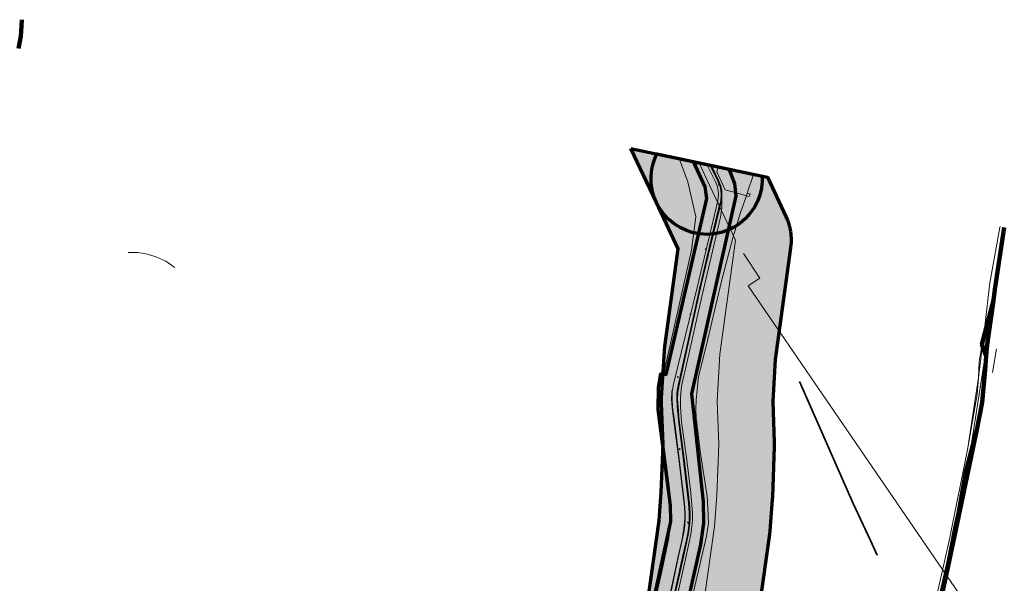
# Model space of a CAD drawing. Header units: metres. Extents: x 90551 to 91648, y 464474 to 467021.
# Tile 1055 of 1056: x 90944 to 91298, y 465221 to 465424. Entities that reach past the tile are written whole.
import ezdxf
from ezdxf.lldxf.tags import DXFTag

# ---------------------------------------------------------------- set-up
doc = ezdxf.new("R2010")
doc.units = ezdxf.units.M
for name, color, linetype, lineweight in [('B-OI-IE-MEUBILAIR_LIANDER NV PAC 2AI68G2-S', 7, 'Continuous', 18), ('B-OI-KL-DATA_DUCT_ZIGGO BV-G', 90, 'Continuous', 100), ('B-OI-KL-DATA_GLASVEZEL_COLT TECHNOLOGY SERVICES BV-G', 90, 'KL-GLASVEZEL-SO', 18), ('B-OI-KL-DATA_GTT PA ELJES INFRA PROJECTEN BV-G', 90, 'KL-DATA-SO', 18), ('B-OI-KL-DATA_HULPSTUK_KPN BV-S', 90, 'Continuous', 18), ('B-OI-KL-DATA_KABELBED_KPN BV-G', 90, 'Continuous', 100), ('B-OI-KL-DATA_KABELBED_ZIGGO BV-G', 90, 'Continuous', 100), ('B-OI-KL-DATA_OVERIG_LUMEN TECHNOLOGIES NL BV-G', 90, 'KL-DATA-SO', 18), ('B-OI-KL-ET_LS_230 V_UNIVERSITEIT LEIDEN-G', 190, 'KL-LS-SO', 18), ('B-OI-KL-ET_LS_400 V_LIANDER NV PAC 2AI68G2-G', 190, 'KL-LS-SO', 18), ('B-OI-KL-ET_LS_HULPSTUK_LIANDER NV PAC 2AI68G2-S', 190, 'Continuous', 18), ('B-OI-KL-ET_MS_10 KV_LIANDER NV PAC 2AI68G2-G', 130, 'KL-MS-SO', 18), ('B-OI-KL-ET_MS_10 KV_UNIVERSITEIT LEIDEN-G', 130, 'KL-MS-SO', 18), ('B-OI-KL-ET_MS_HULPSTUK_LIANDER NV PAC 2AI68G2-S', 130, 'Continuous', 18), ('B-OI-KL-ET_MS_LIANDER NV PAC 2AI68G2-G', 130, 'KL-MS-SO', 18), ('B-OI-KL-GAS_HD_HULPSTUK_LIANDER NV PAC 2AI68G2-S', 30, 'Continuous', 18), ('B-OI-KL-GAS_HD_OVERIG_UNIVERSITEIT LEIDEN-G', 30, 'KL-GAS_HD-SO', 18), ('B-OI-KL-GAS_HD_POLYETHEEN_219_8 BAR_LIANDER NV PAC 2AI68G2-G', 30, 'KL-GAS_HD-SO', 18), ('B-OI-KL-GAS_HD_STAAL_219_8 BAR_LIANDER NV PAC 2AI68G2-G', 30, 'KL-GAS_HD-SO', 18), ('B-OI-KL-GAS_HD_STAAL_60_8 BAR_LIANDER NV PAC 2AI68G2-G', 30, 'KL-GAS_HD-SO', 18), ('B-OI-KL-OVERIG_RIJKSWATERSTAAT WEST NEDERLAND ZUID-G', 8, 'Continuous', 18), ('B-OI-KL-WATER_500_DUNEA NV-G', 170, 'KL-WATER-SO', 18), ('B-OI-KL-WATER_OVERIG_UNIVERSITEIT LEIDEN-G', 170, 'KL-WATER-SO', 18), ('B-OI-OG-INFO_LIANDER NV PAC 2AI68G2-G', 7, 'Continuous', 18), ('B-OI-RI-DRUK_OVERIG_UNIVERSITEIT LEIDEN-G', 210, 'RI-PERS-SO', 18), ('B-OI-WH-WATERLOOP-G', 150, 'Continuous', 18), ('V-OI-KL-WATER_500_DUNEA NV-G', 170, 'V-KL-WATER-SO', 35)]:
    doc.layers.add(name, color=color, linetype=linetype, lineweight=lineweight)
doc.layers.add('B-OI-KL-DATA_MANTELBUIS_POLYVINYLCHLORIDE PVC_70_KPN BV-G', color=90, linetype='Continuous', lineweight=100, transparency=0.5)
doc.layers.add('B-OI-KL-OVERIG_MANTELBUIS_OVERIG_COMOL 5 VOF-G', color=8, linetype='Continuous', lineweight=100, transparency=0.5)
for name, color, linetype, lineweight, true_color, transparency in [('B-OI-OG-INFO_EIS VOORZORGSMAATREGEL_DUNEA NV-GV', 7, 'Continuous', 70, 0xfa194b, 0.8), ('B-OI-OG-INFO_EIS VOORZORGSMAATREGEL_DUNEA NV-V', 7, 'Continuous', 18, 0xfa194b, 0.8), ('B-OI-OG-INFO_EIS VOORZORGSMAATREGEL_UNIVERSITEIT LEIDEN-GV', 7, 'Continuous', 70, 0xfa194b, 0.8), ('B-OI-OG-INFO_EIS VOORZORGSMAATREGEL_UNIVERSITEIT LEIDEN-V', 7, 'Continuous', 18, 0xfa194b, 0.8)]:
    doc.layers.add(name, color=color, linetype=linetype, lineweight=lineweight, true_color=true_color, transparency=transparency)
doc.styles.add('NLCS-ISO', font='NLCS-ISO.TTF')
tags = doc.linetypes.add('KL-DATA-SO', pattern='A,4,-1,[101,NLCS.SHX,S=0.5,R=0,X=0,Y=0],-1,4,-1,["D",Standard,S=1,R=0,X=-0.25,Y=-0.5],-1.5', length=12.5).pattern_tags.tags
tags[18] = DXFTag(74, 10)
tags = doc.linetypes.add('KL-GAS_HD-SO', pattern='A,4,-1,[69,NLCS.SHX,S=0.5,R=0,X=0,Y=0],-1,4,-1,["H",Standard,S=1,R=0,X=0,Y=-0.5],-2', length=13).pattern_tags.tags
tags[18] = DXFTag(74, 10)
tags = doc.linetypes.add('KL-GLASVEZEL-SO', pattern='A,4,-1,[101,NLCS.SHX,S=0.5,R=0,X=0,Y=0],-1,4,-1,["G",Standard,S=1,R=0,X=-0.25,Y=-0.5],-1.5', length=12.5).pattern_tags.tags
tags[18] = DXFTag(74, 10)
tags = doc.linetypes.add('KL-LS-SO', pattern='A,4,-1,[103,NLCS.SHX,S=0.75,R=0,X=0,Y=0],-1,4,-1,["L",Standard,S=1,R=0,X=0,Y=-0.5],-2', length=13).pattern_tags.tags
tags[18] = DXFTag(74, 10)
tags = doc.linetypes.add('KL-MS-SO', pattern='A,4,-1,[103,NLCS.SHX,S=0.75,R=0,X=0,Y=0],-1,4,-1,["M",Standard,S=1,R=0,X=0,Y=-0.5],-2', length=13).pattern_tags.tags
tags[18] = DXFTag(74, 10)
doc.linetypes.add('KL-WATER-SO', pattern='A,7,-0.5,[168,NLCS.SHX,S=0.75,R=0,X=0.75,Y=0],-2', length=9.5)
tags = doc.linetypes.add('RI-PERS-SO', pattern='A,7,-2,["P",Standard,S=1.8,R=0,X=-0.5,Y=-0.9],-2,7,-2,[102,NLCS.SHX,S=1,R=180,X=0,Y=0],-2', length=22).pattern_tags.tags
tags[6] = DXFTag(74, 10)
doc.linetypes.add('V-KL-WATER-SO', pattern='A,3.5,[24,NLCS.SHX,S=0.5,R=0,X=0,Y=0],3.5,-0.5,[168,NLCS.SHX,S=0.75,R=0,X=0.75,Y=0],-2', length=9.5)

# ---------------------------------------------------------------- blocks, each defined once
blk = doc.blocks.new('SKL-WTB_HULP_MOF-SO')
at = {"linetype": 'ByBlock', "lineweight": 18}
h = blk.add_hatch(color=0, dxfattribs=at)
h.dxf.hatch_style = 1
h.paths.add_polyline_path([(-0.5625, 0, 1), (0.5625, 0, 1)])
at = {"color": 0, "linetype": 'ByBlock', "lineweight": 18}
blk.add_circle((0, 0), 0.5625, dxfattribs=at)
at = {"color": 0, "linetype": 'ByBlock', "lineweight": 18, "style": 'NLCS-ISO', "flags": 1}
for tag, p in [('TYPE', (1.5, 0)), ('OMSCHRIJVING', (1.5, -3)), ('LABEL', (1.5, -1.5))]:
    blk.add_attdef(tag, p, '', height=1, dxfattribs=at)
blk = doc.blocks.new('SKL-WTB_HULP_OVERIG-SO')
at = {"color": 0, "linetype": 'ByBlock', "lineweight": 18}
for points in [[(-0.1, 0.1), (0.1, -0.1)], [(0.1, 0.1), (-0.1, -0.1)]]:
    blk.add_lwpolyline(points, dxfattribs=at)
at = {"color": 0, "linetype": 'ByBlock', "lineweight": 18, "style": 'NLCS-ISO', "flags": 1}
for tag, p in [('TYPE', (1.5, 0)), ('LABEL', (1.5, -1.5)), ('OMSCHRIJVING', (1.5, -3))]:
    blk.add_attdef(tag, p, '', height=1, dxfattribs=at)
blk = doc.blocks.new('SIE-MEUBILAIR_PAAL_LICHTMAST-SO')
for points in [[(-0.6, 0), (-1, 0)], [(-0.7, 0.7), (-0.4, 0.4)], [(0, 1), (0, 0.6)], [(0.4, 0.4), (0.7, 0.7)], [(1, 0), (0.6, 0)], [(-0.7, -0.7), (-0.4, -0.4)], [(0, -0.6), (0, -1)], [(0.4, -0.4), (0.7, -0.7)]]:
    blk.add_lwpolyline(points)
blk.add_circle((0, 0), 0.5)

msp = doc.modelspace()

# ---------------------------------------------------------------- hatches: boundary and pattern name
at = {"layer": 'B-OI-OG-INFO_EIS VOORZORGSMAATREGEL_DUNEA NV-V'}
for points in [[(91173.476, 465375.773), (91213.191, 465367.38), (91219.827, 465353.301), (91220.387, 465351.995), (91220.475, 465351.714), (91220.623, 465351.352), (91220.871, 465350.462), (91221.149, 465349.585), (91221.211, 465349.247), (91221.303, 465348.916), (91221.436, 465348.004), (91221.601, 465347.097), (91221.619, 465346.755), (91221.669, 465346.415), (91221.686, 465345.498), (91221.735, 465344.572), (91221.71, 465344.226), (91221.716, 465343.887), (91221.618, 465342.974), (91221.55, 465342.051), (91216.017, 465301.799), (91215.117, 465286.665), (91215.659, 465271.999), (91215.659, 465270.517), (91214.979, 465252.263), (91214.932, 465251.449), (91214.055, 465240.214), (91213.92, 465238.982), (91202.052, 465154.724), (91201.503, 465150.827), (91201.101, 465148.761), (91200.333, 465146.351), (91199.268, 465144.059), (91197.922, 465141.918), (91196.316, 465139.965), (91194.477, 465138.229), (91192.434, 465136.74), (91190.219, 465135.52), (91187.867, 465134.59), (91185.418, 465133.963), (91182.909, 465133.651), (91180.38, 465133.658), (91177.873, 465133.984), (91175.427, 465134.623), (91173.08, 465135.567), (91170.872, 465136.799), (91168.837, 465138.299), (91167.007, 465140.044), (91165.412, 465142.006), (91164.078, 465144.154), (91163.025, 465146.453), (91162.271, 465148.867), (91161.827, 465151.355), (91161.7, 465153.881), (91161.894, 465156.402), (91162.443, 465160.301), (91162.443, 465160.303), (91174.225, 465243.953), (91175.022, 465254.151), (91175.659, 465271.267), (91175.109, 465286.152), (91175.131, 465288.076), (91176.133, 465304.942), (91176.284, 465306.479), (91181.115, 465341.616), (91173.243, 465358.317), (91172.447, 465360.266), (91171.767, 465362.702), (91171.401, 465365.203), (91171.354, 465367.731), (91171.625, 465370.246), (91172.212, 465372.705), (91173.104, 465375.071)], [(91164.079, 465377.759), (91211.279, 465367.784), (91211.313, 465365.958), (91211.042, 465363.443), (91210.455, 465360.984), (91209.563, 465358.618), (91208.379, 465356.384), (91206.923, 465354.317), (91205.218, 465352.45), (91203.29, 465350.813), (91201.172, 465349.432), (91198.896, 465348.33), (91196.5, 465347.524), (91194.02, 465347.026), (91191.499, 465346.846), (91188.974, 465346.985), (91186.487, 465347.441), (91184.077, 465348.207), (91181.784, 465349.272), (91179.643, 465350.618), (91177.688, 465352.222), (91175.952, 465354.061), (91174.463, 465356.103), (91173.242, 465358.318)]]:
    msp.add_hatch(color=256, dxfattribs=at).paths.add_polyline_path(points)
at = {"layer": 'B-OI-OG-INFO_EIS VOORZORGSMAATREGEL_UNIVERSITEIT LEIDEN-V'}
h = msp.add_hatch(color=256, dxfattribs=at)
h.paths.add_polyline_path([(90555.168, 465011.391), (90559.724, 465022.161), (90656.7, 464920.3), (90662.7, 464915.4), (90664.7, 464912.2), (90667.725, 464916.092), (90669.3, 464928.8), (90669.9, 464945.1), (90674.157, 464954.573), (90680.4, 464961.2), (90687.907, 464965.271), (90696.246, 464967.112), (90703.474, 464966.513), (90772.2, 464926.6), (90773, 464928.1), (90782.4, 464923.4), (90781.4, 464921.1), (90908.2, 464846.4), (90987.711, 464979.057), (90992.46, 464983.909), (90996.945, 464986.258), (91001.9, 464987.3), (91007.6, 464987), (91031.6, 465028.4), (91027.795, 465043.694), (91025.7, 465067.6), (91024.7, 465074), (91023.4, 465076.2), (91023.5, 465081.4), (91026.5, 465086.9), (91027.6, 465088.1), (91030.6, 465089.1), (91034.5, 465088.1), (91037.5, 465085.6), (91037.8, 465081.8), (91035.5, 465074.9), (91035.7, 465068.6), (91039.9, 465043.3), (91072.7, 465099), (91064.6, 465104), (91008.4, 465116.8), (91004.4, 465113.1), (91003.9, 465113.4), (91000.3, 465110.6), (90996.048, 465116.197), (90994.219, 465121.873), (90995.5, 465126.1), (90998.3, 465128.5), (90994.8, 465130.8), (90990.1, 465130.6), (90984.9, 465132.6), (90985.3, 465136.8), (90990.039, 465155.541), (90992.6, 465159.1), (90993.1, 465161.3), (91007, 465158.1), (91006.5, 465155.9), (91007.309, 465151.71), (91004.2, 465137.9), (91072.3, 465122.3), (91089.4, 465151.2), (91089.4, 465151.8), (91071.7, 465155), (90982.5, 465174.7), (90935.6, 465185.9), (90933.3, 465178.3), (90928.5, 465155.5), (90925.4, 465153), (90925, 465151.1), (90915.2, 465153.3), (90915.6, 465154.8), (90914.9, 465155.7), (90918, 465165.2), (90919.6, 465164.7), (90920.2, 465167.3), (90919.2, 465167.4), (90920.8, 465177.3), (90922.3, 465177.1), (90927.3, 465194.3), (90928.6, 465193.8), (90931.8, 465195.9), (90936.6, 465196.4), (91029, 465175.1), (91093.7, 465161.7), (91146.2, 465149.7), (91147.3, 465155.5), (91149.6, 465159.7), (91153.5, 465161.3), (91160.2, 465159.9), (91178.412, 465243.564), (91178.3, 465249.3), (91173.9, 465283.9), (91174, 465291.8), (91174.9, 465296.7), (91176.8, 465296.4), (91191.4, 465359.8), (91190.8, 465364), (91186.582, 465373.003), (91199.254, 465370.325), (91200.2, 465368.3), (91201.4, 465365.2), (91201.8, 465360.7), (91185.9, 465289.5), (91190.1, 465250.7), (91190.234, 465242.909), (91189.1, 465235.3), (91173.9, 465167.5), (91240.4, 465152), (91243.1, 465150.3), (91251.3, 465140.6), (91252.3, 465140.4), (91265.7, 465138.8), (91269.85, 465139.2), (91265.442, 465120.333), (91258.2, 465122.6), (91255.5, 465112.9), (91253.4, 465111.2), (91249.9, 465110.8), (91237.4, 465113.8), (91234, 465116.5), (91221.5, 465119.8), (91133.5, 465140.6), (91131.6, 465138.7), (91126.3, 465135.7), (91120.1, 465144.7), (91114.4, 465146), (91112.1, 465144.3), (91083.3, 465095.6), (91082.7, 465093.1), (91081.9, 465093.2), (91051.3, 465041.3), (91078.3, 465025.2), (91084.1, 465023.6), (91086.9, 465027.5), (91095.6, 465021.2), (91089.3, 465013.4), (91086.3, 465012.1), (91084.3, 465012.2), (91073.9, 465015.2), (91045.7, 465031.7), (91042.9, 465026.6), (91049.295, 465013.735), (91053.2, 465007.7), (91062.3, 464996.5), (91069.6, 464989.8), (91078.4, 464983.3), (91088.8, 464977.6), (91108, 464969.1), (91147.2, 464955), (91165.9, 464949.2), (91196.1, 464942.1), (91210.7, 464939.8), (91223.068, 464938.949), (91220.567, 464928.242), (91218.4, 464928.2), (91183.2, 464934.5), (91164, 464939.3), (91141.3, 464946.4), (91107.6, 464958.2), (91085.7, 464967.8), (91070.7, 464976.1), (91053.4, 464991.2), (91045.1, 465001.8), (91036.7, 465015.8), (91018.7, 464984.8), (91081.2, 464967), (91118, 464949.7), (91133.518, 464943.815), (91161.5, 464935.1), (91175.6, 464931.7), (91198.4, 464927.6), (91215, 464925.5), (91219.826, 464925.071), (91210.816, 464886.506), (91207.7, 464886.9), (91209.2, 464896.8), (91210.7, 464896.8), (91215.4, 464915.4), (91196.9, 464917.7), (91173.7, 464921.9), (91141.917, 464929.933), (91113.9, 464939.9), (91077.4, 464957.1), (91019, 464973.9), (91013.1, 464974.9), (90983.2, 464926.3), (91012.5, 464906.9), (91018.2, 464905.1), (91019.7, 464907.7), (91029.2, 464902), (91024.9, 464895.1), (91022.5, 464893.6), (91019.7, 464893.4), (91021.1, 464890.6), (91021, 464888.1), (91016.7, 464880.9), (91007.9, 464886.8), (91008.9, 464888.1), (90966.3, 464913.6), (90966.439, 464919.905), (90974.2, 464933.1), (90973.4, 464933.7), (90964.1, 464918.4), (90961.1, 464911.3), (90959.8, 464911.5), (90957.4, 464907.6), (90915.7, 464837.1), (90912.3, 464833.2), (90909.7, 464831.9), (90905.6, 464832.6), (90783.9, 464906.1), (90772.5, 464912.4), (90769.9, 464912.2), (90769.4, 464915.9), (90701.6, 464955.9), (90699.3, 464956.6), (90693.8, 464956), (90689.172, 464954.236), (90685.351, 464951.484), (90682.473, 464947.671), (90680.5, 464941.4), (90679.9, 464928.2), (90677.955, 464913.245), (90675.8, 464908.7), (90669.919, 464902.222), (90667.207, 464900.912), (90664.207, 464900.636), (90659.9, 464902.1), (90658.6, 464903.4), (90646.6, 464890.2), (90644.9, 464891.8), (90641.2, 464892.9), (90636.4, 464896.9), (90616, 464899.5), (90613.5, 464882.2), (90603.6, 464883.6), (90606.8, 464905.7), (90608.7, 464908.9), (90612.3, 464909.9), (90638.5, 464907), (90641.3, 464905.8), (90644.7, 464903), (90651.1, 464910)])
h.paths.add_polyline_path([(91170, 465157.9), (91173, 465156.8), (91185.2, 465154.3)], flags=16)
h.paths.add_polyline_path([(91157.7, 465149.5), (91157.4, 465149.6), (91156.7, 465146.4)], flags=16)
h.paths.add_polyline_path([(91236.7, 465142.4), (91209.9, 465148.7), (91232.2, 465143.1)], flags=16)
h.paths.add_polyline_path([(90978.1, 464941.6), (90974.8, 464934.6), (91001.4, 464976.5), (90997.101, 464973.758)], flags=16)
h.paths.add_polyline_path([(91076.7, 465109.9), (91076.5, 465109.5), (91078.5, 465108.8)], flags=16)
h.paths.add_polyline_path([(91084.3, 465122.4), (91081.9, 465118.4), (91082.2, 465118.2)], flags=16)
h.paths.add_polyline_path([(91248.8, 465130.3), (91229.6, 465132.9), (91167.4, 465147.2), (91166.2, 465143.3), (91224.4, 465129.4), (91228.3, 465127.9), (91236.5, 465126.2), (91238.9, 465127.6), (91240.5, 465125), (91243.4, 465124.2), (91243, 465122.7), (91247.7, 465121.6), (91250.5, 465129.9)], flags=16)
h.paths.add_polyline_path([(91099.6, 465149.8), (91099, 465147.4), (91084.5, 465122.8), (91086.186, 465124.615), (91088.5, 465125.5), (91102.5, 465149.2)], flags=16)

# ---------------------------------------------------------------- linework, layer by layer
at = {"layer": 'B-OI-KL-DATA_DUCT_ZIGGO BV-G', "flags": 128}
msp.add_lwpolyline([(90943.745, 465413.737), (90944.565, 465418.168), (90944.845, 465421.695), (90944.929, 465424.074)], dxfattribs=at)
at = {"layer": 'B-OI-KL-DATA_GLASVEZEL_COLT TECHNOLOGY SERVICES BV-G', "flags": 128}
msp.add_lwpolyline([(91296.866, 465349.696), (91296.796, 465349.362), (91293.228, 465329.363), (91291.094, 465310.73), (91289.138, 465295.411), (91285.336, 465270.029), (91278.657, 465237.162), (91277.176, 465230.271), (91272.772, 465211.172), (91266.058, 465182.698), (91260.761, 465157.423), (91258.356, 465153.794), (91254.077, 465152.994), (91246.121, 465154.464), (91244.142, 465154.088), (91242.883, 465152.515), (91239.843, 465142.7), (91238.619, 465138.746), (91237.485, 465135.085), (91235.796, 465126.644), (91234.182, 465116.662), (91235.144, 465114.221), (91236.469, 465112.488), (91238.737, 465110.99), (91244.76, 465108.068), (91247.408, 465105.13), (91247.879, 465101.203)], dxfattribs=at)
at = {"layer": 'B-OI-KL-DATA_GTT PA ELJES INFRA PROJECTEN BV-G', "flags": 128}
msp.add_lwpolyline([(91208.5, 465000), (91209.6, 465004), (91212.1, 465013.3), (91214.6, 465022.7), (91217, 465032), (91219.5, 465041.3), (91222, 465050.7), (91224.4, 465060), (91226.9, 465069.3), (91229.3, 465078.7), (91231, 465085.4), (91232.1, 465089.6), (91233.6, 465096.6), (91240, 465095), (91238.3, 465088.6), (91244.9, 465087), (91246.6, 465098.6), (91248.5, 465104.7), (91247.5, 465108.5), (91234.7, 465114.1), (91237.3, 465125.6), (91239.7, 465136), (91240.2, 465138.1), (91240.9, 465142.1), (91242.4, 465151.1), (91242.6, 465152.6), (91243.9, 465153.7), (91252, 465152.1), (91260.2, 465150.9), (91262.4, 465160.3), (91264.5, 465170.1), (91269.4, 465192.9), (91275.5, 465218.9), (91277.9, 465229.5), (91280.3, 465241.7), (91286, 465267.8), (91293.7, 465317.1), (91297.4, 465346), (91297.92, 465349.473)], dxfattribs=at)
at = {"layer": 'B-OI-KL-DATA_KABELBED_KPN BV-G', "flags": 128}
for points in [[(91294.49, 465323.061), (91295.051, 465327.025), (91298.404, 465349.337)], [(91291.901, 465303.134), (91290.351, 465307.279), (91294.49, 465323.061)], [(91291.901, 465303.134), (91292.231, 465307.067), (91294.49, 465323.061)], [(91288.471, 465276.516), (91290.494, 465286.319), (91291.484, 465298.15), (91291.901, 465303.134)], [(91291.901, 465303.134), (91291.484, 465298.15)], [(91280.507, 465238.269), (91288.47, 465276.514), (91288.471, 465276.516)], [(91288.471, 465276.516), (91288.47, 465276.514), (91284.62, 465261.454), (91280.507, 465238.269)], [(91272.652, 465201.748), (91275.25, 465213.667), (91277.059, 465221.971), (91278.273, 465227.538), (91280.507, 465238.269)]]:
    msp.add_lwpolyline(points, dxfattribs=at)
at = {"layer": 'B-OI-KL-DATA_KABELBED_ZIGGO BV-G', "flags": 128}
msp.add_lwpolyline([(90944.929, 465424.074), (90944.845, 465421.695), (90944.565, 465418.168), (90943.745, 465413.737)], dxfattribs=at)
at = {"layer": 'B-OI-KL-DATA_MANTELBUIS_POLYVINYLCHLORIDE PVC_70_KPN BV-G', "flags": 128}
msp.add_lwpolyline([(91291.901, 465303.134), (91291.484, 465298.15)], dxfattribs=at)
at = {"layer": 'B-OI-KL-DATA_OVERIG_LUMEN TECHNOLOGIES NL BV-G', "flags": 128}
msp.add_lwpolyline([(91296.866, 465349.696), (91296.796, 465349.362), (91293.228, 465329.363), (91291.094, 465310.73), (91289.406, 465301.161), (91289.138, 465295.411), (91288.655, 465289.217), (91285.336, 465270.029), (91278.657, 465237.162), (91277.176, 465230.271), (91272.772, 465211.172), (91266.058, 465182.698), (91260.761, 465157.423), (91260.648, 465156.939), (91260.493, 465156.468), (91260.296, 465156.011), (91260.059, 465155.575), (91259.785, 465155.161), (91259.475, 465154.773), (91259.132, 465154.414), (91258.758, 465154.087), (91258.356, 465153.794), (91257.93, 465153.538), (91257.483, 465153.322), (91257.019, 465153.145), (91256.541, 465153.011), (91256.053, 465152.92), (91255.558, 465152.872), (91255.062, 465152.869), (91254.566, 465152.909), (91254.077, 465152.994), (91246.121, 465154.464), (91245.866, 465154.495), (91245.609, 465154.504), (91245.352, 465154.49), (91245.098, 465154.453), (91244.848, 465154.394), (91244.604, 465154.313), (91244.368, 465154.211), (91244.142, 465154.088), (91243.928, 465153.946), (91243.727, 465153.785), (91243.541, 465153.607), (91243.372, 465153.414), (91243.22, 465153.206), (91243.087, 465152.986), (91242.975, 465152.755), (91242.883, 465152.515), (91239.843, 465142.7), (91238.619, 465138.746), (91237.485, 465135.085), (91235.796, 465126.644), (91234.182, 465116.662), (91234.169, 465116.506), (91234.17, 465116.349), (91234.184, 465116.193), (91234.211, 465116.038), (91234.251, 465115.887), (91234.304, 465115.739), (91234.37, 465115.597), (91234.972, 465114.497), (91235.673, 465113.457), (91236.469, 465112.488), (91236.988, 465112.045), (91237.541, 465111.646), (91238.126, 465111.293), (91238.737, 465110.99), (91244.76, 465108.068), (91245.242, 465107.756), (91245.695, 465107.404), (91246.115, 465107.013), (91246.499, 465106.587), (91246.844, 465106.128), (91247.148, 465105.642), (91247.408, 465105.13), (91247.622, 465104.598), (91247.789, 465104.049), (91247.907, 465103.487), (91247.975, 465102.917), (91247.994, 465102.344), (91247.961, 465101.771), (91247.879, 465101.203), (91247.393, 465098.955), (91244.917, 465086.969), (91238.334, 465088.63), (91240.037, 465095.015), (91233.622, 465096.629), (91232.063, 465089.557), (91231.019, 465085.368), (91229.301, 465078.652), (91226.924, 465069.325), (91224.448, 465059.986), (91221.977, 465050.652), (91219.508, 465041.317), (91217.041, 465031.984), (91214.57, 465022.653), (91212.098, 465013.318), (91209.575, 465003.994), (91207.132, 464994.622), (91204.601, 464985.194), (91202.058, 464975.678), (91199.536, 464966.099), (91196.938, 464956.493), (91194.429, 464946.826), (91191.83, 464937.169), (91189.31, 464927.485), (91186.739, 464917.822), (91184.241, 464908.137), (91181.261, 464898.592), (91178.21, 464889.07), (91173.95, 464878.282), (91172.106, 464870.031), (91169.075, 464860.505), (91166.027, 464850.98), (91162.944, 464841.468), (91159.91, 464831.939), (91156.877, 464822.41), (91153.808, 464812.896), (91152.211, 464807.803), (91147.746, 464793.844), (91144.723, 464784.312), (91141.708, 464774.777), (91138.663, 464765.252), (91135.625, 464755.725), (91132.573, 464746.205), (91129.518, 464736.687), (91126.506, 464727.155), (91123.413, 464715.668), (91120.372, 464708.119), (91117.334, 464698.591), (91114.295, 464689.064), (91111.313, 464679.523), (91108.287, 464669.995), (91105.198, 464660.488), (91102.17, 464650.956), (91099.124, 464641.455), (91096.078, 464631.99), (91093.062, 464622.577), (91090.104, 464613.212), (91087.136, 464603.93), (91084.188, 464594.749), (91081.283, 464585.655), (91078.362, 464576.585), (91075.478, 464567.493), (91072.597, 464558.392), (91069.721, 464549.333), (91066.538, 464539.488), (91064.558, 464532.846), (91063.461, 464529.166), (91061.821, 464526.006), (91064.516, 464524.607), (91072.373, 464520.486), (91073.841, 464523.285), (91093.522, 464526.166), (91102.257, 464527.37), (91109.844, 464528.284), (91120.103, 464529.29), (91120.442, 464529.317)], dxfattribs=at)
at = {"layer": 'B-OI-KL-ET_LS_230 V_UNIVERSITEIT LEIDEN-G', "flags": 128}
msp.add_lwpolyline([(91193.075, 465371.631), (91195.566, 465366.331), (91195.802, 465365.529), (91196.013, 465364.721), (91196.2, 465363.906), (91196.362, 465363.086), (91196.499, 465362.261), (91196.611, 465361.432), (91196.698, 465360.6), (91196.76, 465359.765), (91196.797, 465358.929), (91196.809, 465358.091), (91196.795, 465357.254), (91196.756, 465356.417), (91196.691, 465355.581), (91196.602, 465354.748), (91196.487, 465353.917), (91196.348, 465353.09), (91189.567, 465324.439), (91183.482, 465297.446), (91183.074, 465295.905), (91182.726, 465294.35), (91182.437, 465292.784), (91182.208, 465291.208), (91182.04, 465289.625), (91181.932, 465288.038), (91181.885, 465286.449), (91181.899, 465284.859), (91182.331, 465279.428), (91184.036, 465266.546), (91185.699, 465253.888), (91186.248, 465246.51), (91186.204, 465244.171), (91186.017, 465241.8), (91185.639, 465239.04), (91185.065, 465236.17), (91183.782, 465230.553), (91180.549, 465216.049)], dxfattribs=at)
at = {"layer": 'B-OI-KL-ET_LS_400 V_LIANDER NV PAC 2AI68G2-G', "flags": 128}
for points in [[(91193.075, 465371.631), (91195.566, 465366.331), (91195.802, 465365.529), (91196.013, 465364.721), (91196.2, 465363.906), (91196.362, 465363.086), (91196.499, 465362.261), (91196.611, 465361.432), (91196.698, 465360.6), (91196.76, 465359.765), (91196.797, 465358.929), (91196.809, 465358.091), (91196.795, 465357.254), (91196.756, 465356.417), (91196.691, 465355.581), (91196.602, 465354.748), (91196.487, 465353.917), (91196.348, 465353.09), (91189.567, 465324.439), (91183.482, 465297.446), (91183.074, 465295.905), (91182.726, 465294.35), (91182.437, 465292.784), (91182.208, 465291.208), (91182.04, 465289.625), (91181.932, 465288.038), (91181.885, 465286.449), (91181.899, 465284.859), (91182.331, 465279.428), (91184.036, 465266.546), (91185.699, 465253.888), (91186.248, 465246.51), (91186.204, 465244.171), (91186.017, 465241.8), (91185.639, 465239.04), (91185.065, 465236.17), (91183.782, 465230.553), (91180.549, 465216.049)], [(91195.616, 465365.491), (91195.828, 465364.514)]]:
    msp.add_lwpolyline(points, dxfattribs=at)
at = {"layer": 'B-OI-KL-ET_MS_10 KV_LIANDER NV PAC 2AI68G2-G', "flags": 128}
for points in [[(91171.677, 465187.403), (91177.592, 465213.791), (91181.243, 465231.111), (91182.538, 465236.789), (91183.104, 465239.639), (91183.449, 465242.23), (91183.616, 465244.461), (91183.645, 465246.68), (91183.399, 465249.955), (91181.466, 465266.15), (91179.716, 465279.777), (91179.056, 465284.662), (91178.872, 465287.719), (91178.953, 465290.202), (91179.462, 465292.979), (91187.891, 465327.756), (91195.381, 465358.961), (91195.587, 465361.218), (91195.498, 465362.548), (91195.234, 465364.006), (91194.972, 465364.713), (91194.505, 465365.771), (91191.399, 465371.985)], [(91168.283, 465165.552), (91176.03, 465199.631), (91177.881, 465207.985), (91182.951, 465230.732), (91184.242, 465236.388), (91184.816, 465239.272), (91185.181, 465241.974), (91185.36, 465244.304), (91185.396, 465246.62), (91185.14, 465250.141), (91183.203, 465266.363), (91181.455, 465279.973), (91181.052, 465284.788), (91180.871, 465287.654), (91180.947, 465289.988), (91181.416, 465292.554), (91185.037, 465309.204), (91189.388, 465328.714), (91193.649, 465346.56), (91195.941, 465355.923), (91196.675, 465358.981), (91196.83, 465361.103), (91196.748, 465362.608), (91196.445, 465364.336), (91195.608, 465366.245), (91192.87, 465371.674)], [(91188.889, 465327.853), (91189.096, 465328.78), (91193.357, 465346.632), (91195.649, 465355.994), (91196.377, 465359.027), (91196.53, 465361.106), (91196.45, 465362.574), (91196.155, 465364.248), (91195.337, 465366.117), (91192.494, 465371.754)], [(91189.556, 465330.061), (91193.503, 465346.596), (91195.795, 465355.959), (91196.526, 465359.004), (91196.68, 465361.114), (91196.598, 465362.6), (91196.3, 465364.292), (91195.471, 465366.185), (91192.682, 465371.714)], [(91268.653, 465134.075), (91266.18, 465133.778), (91263.071, 465133.561), (91260.793, 465133.439), (91258.879, 465133.489), (91255.887, 465133.913), (91250.082, 465135.129), (91249.842, 465135.201), (91249.609, 465135.292), (91249.384, 465135.401), (91249.171, 465135.528), (91248.968, 465135.671), (91248.78, 465135.83), (91248.605, 465136.003), (91244.496, 465140.838), (91239.273, 465147.161), (91224.645, 465150.504), (91190.48, 465158.367), (91174.496, 465162.08), (91169.603, 465163.223), (91169.239, 465163.343), (91168.905, 465163.532), (91168.615, 465163.782), (91168.38, 465164.085), (91168.208, 465164.428), (91168.108, 465164.798), (91168.082, 465165.181), (91168.131, 465165.561), (91175.884, 465199.663), (91177.735, 465208.018), (91182.805, 465230.765), (91184.095, 465236.417), (91184.667, 465239.292), (91185.031, 465241.985), (91185.21, 465244.306), (91185.246, 465246.609), (91184.99, 465250.129), (91183.054, 465266.345), (91181.306, 465279.954), (91180.903, 465284.776), (91180.721, 465287.645), (91180.797, 465290.004), (91181.268, 465292.581), (91184.89, 465309.236), (91189.242, 465328.747), (91189.556, 465330.061)], [(91188.889, 465327.853), (91184.744, 465309.269), (91181.121, 465292.613), (91180.647, 465290.02), (91180.571, 465287.65), (91180.753, 465284.767), (91181.157, 465279.942), (91182.905, 465266.326), (91184.841, 465250.111), (91185.096, 465246.611), (91185.06, 465244.317), (91184.882, 465242.005), (91184.52, 465239.321), (91183.949, 465236.45), (91182.659, 465230.798), (91177.589, 465208.05), (91175.738, 465199.696), (91167.988, 465165.6), (91167.95, 465165.396), (91167.933, 465165.19), (91167.936, 465164.983), (91167.959, 465164.777), (91168.003, 465164.574), (91168.067, 465164.377), (91168.15, 465164.187), (91168.251, 465164.006), (91168.37, 465163.837), (91168.504, 465163.679), (91168.654, 465163.536), (91168.817, 465163.409), (91168.993, 465163.298), (91169.178, 465163.205), (91169.371, 465163.131), (91169.571, 465163.076), (91174.462, 465161.934), (91190.449, 465158.22), (91224.612, 465150.358), (91239.19, 465147.027), (91244.379, 465140.744), (91248.486, 465135.911), (91248.519, 465135.875), (91248.701, 465135.698), (91248.896, 465135.537), (91249.105, 465135.391), (91249.326, 465135.262), (91249.557, 465135.151), (91249.797, 465135.058), (91250.044, 465134.984), (91255.847, 465133.768), (91258.841, 465133.342), (91260.777, 465133.289), (91263.077, 465133.411), (91266.183, 465133.628), (91268.616, 465133.919)]]:
    msp.add_lwpolyline(points, dxfattribs=at)
at = {"layer": 'B-OI-KL-ET_MS_10 KV_UNIVERSITEIT LEIDEN-G', "flags": 128}
for points in [[(91168.283, 465165.552), (91176.03, 465199.631), (91177.881, 465207.985), (91182.951, 465230.732), (91184.242, 465236.388), (91184.816, 465239.272), (91185.181, 465241.974), (91185.36, 465244.304), (91185.396, 465246.62), (91185.14, 465250.141), (91183.203, 465266.363), (91181.455, 465279.973), (91181.052, 465284.788), (91180.871, 465287.654), (91180.947, 465289.988), (91181.416, 465292.554), (91185.037, 465309.204), (91189.388, 465328.714), (91193.649, 465346.56), (91195.941, 465355.923), (91196.675, 465358.981), (91196.83, 465361.103), (91196.748, 465362.608), (91196.445, 465364.336), (91195.608, 465366.245), (91192.87, 465371.674)], [(91188.889, 465327.853), (91189.096, 465328.78), (91193.357, 465346.632), (91195.649, 465355.994), (91196.377, 465359.027), (91196.53, 465361.106), (91196.45, 465362.574), (91196.155, 465364.248), (91195.337, 465366.117), (91192.494, 465371.754)], [(91189.556, 465330.061), (91193.503, 465346.596), (91195.795, 465355.959), (91196.526, 465359.004), (91196.68, 465361.114), (91196.598, 465362.6), (91196.3, 465364.292), (91195.471, 465366.185), (91192.682, 465371.714)], [(91206.207, 465154.747), (91190.48, 465158.367), (91174.496, 465162.08), (91169.603, 465163.223), (91169.239, 465163.343), (91168.905, 465163.532), (91168.615, 465163.782), (91168.38, 465164.085), (91168.208, 465164.428), (91168.108, 465164.798), (91168.082, 465165.181), (91168.131, 465165.561), (91175.884, 465199.663), (91177.735, 465208.018), (91182.805, 465230.765), (91184.095, 465236.417), (91184.667, 465239.292), (91185.031, 465241.985), (91185.21, 465244.306), (91185.246, 465246.609), (91184.99, 465250.129), (91183.054, 465266.345), (91181.306, 465279.954), (91180.903, 465284.776), (91180.721, 465287.645), (91180.797, 465290.004), (91181.268, 465292.581), (91184.89, 465309.236), (91189.242, 465328.747), (91189.556, 465330.061)], [(91188.889, 465327.853), (91184.744, 465309.269), (91181.121, 465292.613), (91180.647, 465290.02), (91180.571, 465287.65), (91180.753, 465284.767), (91181.157, 465279.942), (91182.905, 465266.326), (91184.841, 465250.111), (91185.096, 465246.611), (91185.06, 465244.317), (91184.882, 465242.005), (91184.52, 465239.321), (91183.949, 465236.45), (91182.659, 465230.798), (91177.589, 465208.05), (91175.738, 465199.696), (91167.988, 465165.6), (91167.95, 465165.396), (91167.933, 465165.19), (91167.936, 465164.983), (91167.959, 465164.777), (91168.003, 465164.574), (91168.067, 465164.377), (91168.15, 465164.187), (91168.251, 465164.006), (91168.37, 465163.837), (91168.504, 465163.679), (91168.654, 465163.536), (91168.817, 465163.409), (91168.993, 465163.298), (91169.178, 465163.205), (91169.371, 465163.131), (91169.571, 465163.076), (91174.462, 465161.934), (91190.449, 465158.22), (91206.176, 465154.601)], [(91171.505, 465187.301), (91171.895, 465189.041), (91177.42, 465213.689), (91181.071, 465231.009), (91182.366, 465236.687), (91182.932, 465239.537), (91183.277, 465242.128), (91183.444, 465244.359), (91183.473, 465246.578), (91183.227, 465249.853), (91181.294, 465266.048), (91180.717, 465270.544), (91179.544, 465279.675), (91178.884, 465284.56), (91178.7, 465287.617), (91178.781, 465290.1), (91178.927, 465290.897)]]:
    msp.add_lwpolyline(points, dxfattribs=at)
at = {"layer": 'B-OI-KL-ET_MS_LIANDER NV PAC 2AI68G2-G', "flags": 128}
msp.add_lwpolyline([(91286.634, 465211.046), (91206.314, 465328.327), (91210.479, 465331.093), (91204.56, 465340.006)], dxfattribs=at)
at = {"layer": 'B-OI-KL-GAS_HD_OVERIG_UNIVERSITEIT LEIDEN-G', "flags": 128}
msp.add_lwpolyline([(91191.911, 465310.022), (91191.698, 465309.127), (91188.439, 465295.543), (91187.945, 465290.96), (91187.535, 465287.31), (91187.486, 465283.93), (91187.556, 465280.84), (91189.021, 465268.873), (91191.472, 465252.571), (91191.744, 465248.355), (91191.947, 465242.984), (91191.268, 465238.224), (91185.013, 465211.487), (91175.458, 465170.854), (91179.432, 465164.149), (91180.261, 465162.943), (91182.978, 465158.987), (91186.203, 465158.286), (91232.292, 465148.272)], dxfattribs=at)
at = {"layer": 'B-OI-KL-GAS_HD_POLYETHEEN_219_8 BAR_LIANDER NV PAC 2AI68G2-G', "flags": 128}
msp.add_lwpolyline([(91205.964, 465361.654), (91205.667, 465360.754), (91203.561, 465354.731), (91200.785, 465345.65), (91196.671, 465330.011), (91191.698, 465309.127), (91188.439, 465295.543), (91187.945, 465290.96), (91187.535, 465287.31), (91187.486, 465283.93), (91187.556, 465280.84), (91189.021, 465268.873), (91191.472, 465252.571), (91191.744, 465248.355), (91191.947, 465242.984), (91191.268, 465238.224), (91185.013, 465211.487), (91175.458, 465170.854), (91179.432, 465164.149)], dxfattribs=at)
at = {"layer": 'B-OI-KL-GAS_HD_STAAL_219_8 BAR_LIANDER NV PAC 2AI68G2-G', "flags": 128}
msp.add_lwpolyline([(91208.199, 465368.435), (91205.964, 465361.654)], dxfattribs=at)
at = {"layer": 'B-OI-KL-GAS_HD_STAAL_60_8 BAR_LIANDER NV PAC 2AI68G2-G', "flags": 128}
msp.add_lwpolyline([(91205.964, 465361.654), (91206.927, 465361.385), (91206.613, 465360.434), (91197.978, 465362.846), (91194.948, 465369.38), (91195.377, 465370.544), (91195.073, 465371.209)], dxfattribs=at)
at = {"layer": 'B-OI-KL-OVERIG_MANTELBUIS_OVERIG_COMOL 5 VOF-G', "flags": 128}
for points in [[(91291.826, 465303.041), (91291.532, 465298.107)], [(91291.893, 465303.036), (91291.536, 465298.107)]]:
    msp.add_lwpolyline(points, dxfattribs=at)
at = {"layer": 'B-OI-KL-OVERIG_RIJKSWATERSTAAT WEST NEDERLAND ZUID-G', "flags": 128}
for points in [[(91261.5, 465153.89), (91262.28, 465157.35), (91266.85, 465178.87), (91272.65, 465201.75), (91275.25, 465213.67), (91277.06, 465221.97), (91278.27, 465227.54), (91288.47, 465276.52), (91290.49, 465286.32), (91291.48, 465298.15), (91291.9, 465303.13), (91290.35, 465307.28), (91294.49, 465323.06), (91295.05, 465327.02), (91298.41, 465349.37)], [(91294.16, 465297.14), (91295.61, 465305.64)]]:
    msp.add_lwpolyline(points, dxfattribs=at)
at = {"layer": 'B-OI-KL-WATER_500_DUNEA NV-G', "flags": 128}
for points in [[(91191.333, 465366.844), (91188.634, 465372.57)], [(91191.333, 465366.844), (91201.736, 465344.774), (91196.098, 465303.755), (91195.095, 465286.89), (91195.672, 465271.261), (91194.993, 465253.006), (91194.115, 465241.771), (91182.247, 465157.513), (91181.698, 465153.614)]]:
    msp.add_lwpolyline(points, dxfattribs=at)
at = {"layer": 'B-OI-KL-WATER_OVERIG_UNIVERSITEIT LEIDEN-G', "flags": 128}
msp.add_lwpolyline([(91196.933, 465309.831), (91196.098, 465303.755), (91195.095, 465286.89), (91195.672, 465271.261), (91194.993, 465253.006), (91194.115, 465241.771), (91182.247, 465157.513), (91181.698, 465153.614), (91181.185, 465150.658), (91181.065, 465150.341), (91180.85, 465149.215), (91179.234, 465139.912), (91179.993, 465138.713), (91180.686, 465138.524), (91181.76, 465138.274), (91182.551, 465138.169), (91183.662, 465137.951), (91184.336, 465137.819), (91184.51, 465137.785), (91185.379, 465137.614), (91188.227, 465136.897), (91201.643, 465133.9), (91210.104, 465131.975), (91222.068, 465129.493), (91222.514, 465129.4), (91225.016, 465128.881), (91230.646, 465127.585)], dxfattribs=at)
at = {"layer": 'B-OI-OG-INFO_EIS VOORZORGSMAATREGEL_DUNEA NV-GV', "flags": 128}
msp.add_lwpolyline([(91162.443, 465160.303), (91174.225, 465243.953), (91175.022, 465254.151), (91175.659, 465271.267), (91175.109, 465286.152), (91175.131, 465288.076), (91176.133, 465304.942), (91176.284, 465306.479), (91181.115, 465341.616), (91173.243, 465358.317), (91172.447, 465360.266), (91171.767, 465362.702), (91171.401, 465365.203), (91171.354, 465367.731), (91171.625, 465370.246), (91172.212, 465372.705), (91173.104, 465375.071), (91173.476, 465375.773), (91213.191, 465367.38), (91219.827, 465353.301), (91220.387, 465351.995), (91220.475, 465351.714), (91220.623, 465351.352), (91220.871, 465350.462), (91221.149, 465349.585), (91221.211, 465349.247), (91221.303, 465348.916), (91221.436, 465348.004), (91221.601, 465347.097), (91221.619, 465346.755), (91221.669, 465346.415), (91221.686, 465345.498), (91221.735, 465344.572), (91221.71, 465344.226), (91221.716, 465343.887), (91221.618, 465342.974), (91221.55, 465342.051), (91216.017, 465301.799), (91215.117, 465286.665), (91215.659, 465271.999), (91215.659, 465270.517), (91214.979, 465252.263), (91214.932, 465251.449), (91214.055, 465240.214), (91213.92, 465238.982), (91202.052, 465154.724)], dxfattribs=at)
msp.add_lwpolyline([(91164.079, 465377.759), (91211.279, 465367.784), (91211.313, 465365.958), (91211.042, 465363.443), (91210.455, 465360.984), (91209.563, 465358.618), (91208.379, 465356.384), (91206.923, 465354.317), (91205.218, 465352.45), (91203.29, 465350.813), (91201.172, 465349.432), (91198.896, 465348.33), (91196.5, 465347.524), (91194.02, 465347.026), (91191.499, 465346.846), (91188.974, 465346.985), (91186.487, 465347.441), (91184.077, 465348.207), (91181.784, 465349.272), (91179.643, 465350.618), (91177.688, 465352.222), (91175.952, 465354.061), (91174.463, 465356.103), (91173.242, 465358.318)], close=True, dxfattribs=at)
at = {"layer": 'B-OI-OG-INFO_EIS VOORZORGSMAATREGEL_UNIVERSITEIT LEIDEN-GV', "flags": 128}
msp.add_lwpolyline([(91160.2, 465159.9), (91178.412, 465243.564), (91178.3, 465249.3), (91173.9, 465283.9), (91174, 465291.8), (91174.9, 465296.7), (91176.8, 465296.4), (91191.4, 465359.8), (91190.8, 465364), (91186.582, 465373.003), (91199.254, 465370.325), (91200.2, 465368.3), (91201.4, 465365.2), (91201.8, 465360.7), (91185.9, 465289.5), (91190.1, 465250.7), (91190.234, 465242.909), (91189.1, 465235.3), (91173.9, 465167.5)], dxfattribs=at)
at = {"layer": 'B-OI-OG-INFO_LIANDER NV PAC 2AI68G2-G', "flags": 128}
msp.add_lwpolyline([(91198.901, 465362.588), (91204.84, 465360.929)], dxfattribs=at)
at = {"layer": 'B-OI-RI-DRUK_OVERIG_UNIVERSITEIT LEIDEN-G', "flags": 128}
msp.add_lwpolyline([(90889.697, 465229.834), (90887.761, 465225.997), (90887.743, 465225.813), (90889.305, 465220.827), (90889.507, 465220.305), (90890.013, 465219.985), (91041.975, 465185.169), (91050.432, 465183.077), (91058.201, 465181.812), (91066.773, 465181.235), (91074.111, 465180.876), (91080.597, 465179.486), (91096.517, 465176.141), (91127.323, 465170.365), (91132.362, 465177.228), (91156.644, 465170.669), (91162.666, 465169.614), (91169.36, 465199.725), (91175.245, 465225.539), (91177.703, 465237.529), (91178.739, 465248.862), (91177.88, 465256.37), (91175.581, 465273.984), (91174.672, 465284.736), (91174.775, 465290.354), (91176.419, 465299.078), (91185.846, 465341.139), (91187.495, 465353.207), (91184.541, 465365.756), (91181.445, 465374.089)], dxfattribs=at)
at = {"layer": 'B-OI-WH-WATERLOOP-G', "flags": 128}
msp.add_lwpolyline([(91000, 465334.884), (90999.654, 465335.156), (90996.742, 465337.148), (90993.57, 465338.694), (90990.207, 465339.76), (90986.724, 465340.324), (90983.196, 465340.373)], dxfattribs=at)
at = {"layer": 'V-OI-KL-WATER_500_DUNEA NV-G', "flags": 128}
msp.add_lwpolyline([(91224.689, 465293.867), (91244.073, 465250.007), (91250.248, 465236.746), (91252.709, 465231.461)], dxfattribs=at)

# ---------------------------------------------------------------- block references
at = {"layer": 'B-OI-IE-MEUBILAIR_LIANDER NV PAC 2AI68G2-S', "xscale": 0.2, "yscale": 0.2, "zscale": 0.2}
for p in [(91190.963, 465341.491), (91185.524, 465318.115), (91180.963, 465295.543), (91181.624, 465269.631), (91184.585, 465243.207)]:
    msp.add_blockref('SIE-MEUBILAIR_PAAL_LICHTMAST-SO', p, dxfattribs=at)
at = {"layer": 'B-OI-KL-DATA_HULPSTUK_KPN BV-S', "xscale": 0.2, "yscale": 0.2, "zscale": 0.2}
for name, p in [('SKL-WTB_HULP_MOF-SO', (91295.051, 465327.025)), ('SKL-WTB_HULP_MOF-SO', (91294.49, 465323.061)), ('SKL-WTB_HULP_OVERIG-SO', (91294.49, 465323.061)), ('SKL-WTB_HULP_OVERIG-SO', (91294.49, 465323.061)), ('SKL-WTB_HULP_OVERIG-SO', (91294.49, 465323.061)), ('SKL-WTB_HULP_MOF-SO', (91291.513, 465304.169)), ('SKL-WTB_HULP_OVERIG-SO', (91291.901, 465303.134)), ('SKL-WTB_HULP_OVERIG-SO', (91291.901, 465303.134)), ('SKL-WTB_HULP_OVERIG-SO', (91291.901, 465303.134)), ('SKL-WTB_HULP_MOF-SO', (91290.828, 465290.318)), ('SKL-WTB_HULP_OVERIG-SO', (91288.471, 465276.516)), ('SKL-WTB_HULP_OVERIG-SO', (91288.471, 465276.516)), ('SKL-WTB_HULP_OVERIG-SO', (91288.471, 465276.516)), ('SKL-WTB_HULP_MOF-SO', (91284.62, 465261.454)), ('SKL-WTB_HULP_MOF-SO', (91284.62, 465261.454)), ('SKL-WTB_HULP_OVERIG-SO', (91280.507, 465238.269)), ('SKL-WTB_HULP_OVERIG-SO', (91280.507, 465238.269)), ('SKL-WTB_HULP_OVERIG-SO', (91280.507, 465238.269)), ('SKL-WTB_HULP_MOF-SO', (91277.059, 465221.971))]:
    msp.add_blockref(name, p, dxfattribs=at)
at = {"layer": 'B-OI-KL-ET_LS_HULPSTUK_LIANDER NV PAC 2AI68G2-S', "xscale": 0.2, "yscale": 0.2, "zscale": 0.2}
for name, p in [('SKL-WTB_HULP_MOF-SO', (91195.616, 465365.491)), ('SKL-WTB_HULP_MOF-SO', (91195.828, 465364.514)), ('SKL-WTB_HULP_OVERIG-SO', (91196.611, 465361.435))]:
    msp.add_blockref(name, p, dxfattribs=at)
at = {"layer": 'B-OI-KL-ET_MS_HULPSTUK_LIANDER NV PAC 2AI68G2-S', "xscale": 0.2, "yscale": 0.2, "zscale": 0.2}
for p in [(91189.556, 465330.061), (91188.889, 465327.853)]:
    msp.add_blockref('SKL-WTB_HULP_MOF-SO', p, dxfattribs=at)
at = {"layer": 'B-OI-KL-GAS_HD_HULPSTUK_LIANDER NV PAC 2AI68G2-S', "xscale": 0.2, "yscale": 0.2, "zscale": 0.2}
msp.add_blockref('SKL-WTB_HULP_OVERIG-SO', (91205.964, 465361.654), dxfattribs=at)

doc.saveas('drawing.dxf')
